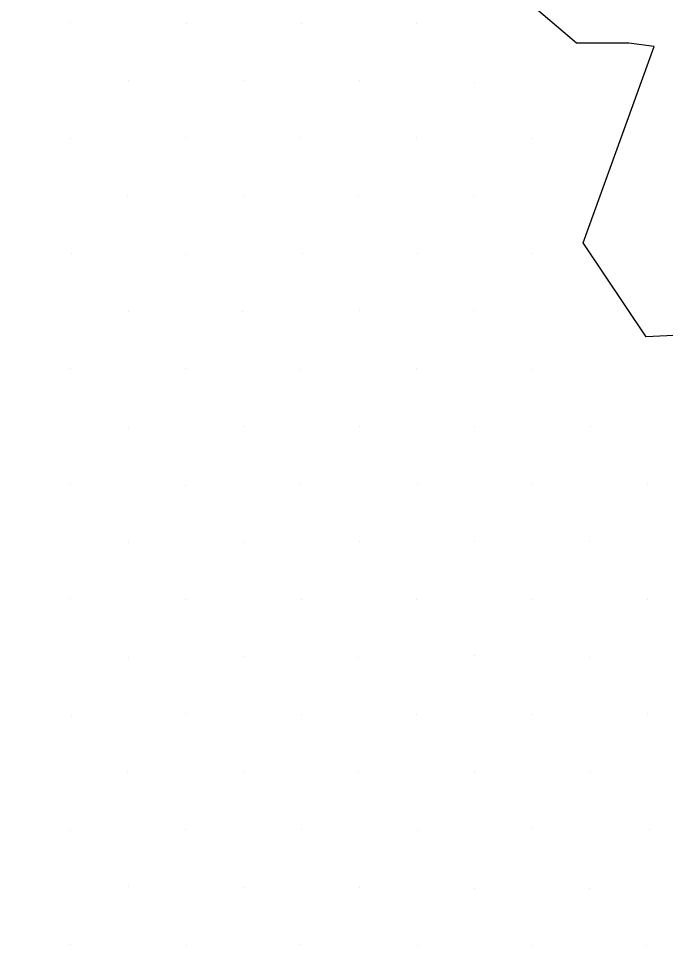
# Model space of a CAD drawing. Extents: x 1602514 to 1609837, y 863887 to 871157.
# Drawn here: x 1606429.4 to 1606548.4, y 865478 to 865648.6 of the extents above; entities that cross this region are included whole.
import ezdxf

# ---------------------------------------------------------------- set-up
doc = ezdxf.new("R2010")
doc.units = 0
doc.layers.add('Survey-Ridge Lines', color=7, linetype='Continuous')
doc.layers.add('Survey-Spot dirt', color=7, linetype='Continuous')

msp = doc.modelspace()

# ---------------------------------------------------------------- linework, layer by layer
at = {"layer": 'Survey-Ridge Lines'}
for points in [[(1606546.33, 865643.47), (1606541.72, 865644.08), (1606532.07, 865644.04), (1606521.05, 865653.53), (1606494.11, 865690.38), (1606458.82, 865726.45), (1606429.43, 865761.76)], [(1606546.33, 865643.47), (1606541.72, 865644.08), (1606532.07, 865644.04), (1606521.05, 865653.53), (1606494.11, 865690.38), (1606458.82, 865726.45), (1606429.43, 865761.76)], [(1606600.05, 865580.53), (1606588.08, 865584.96), (1606582.57, 865595.15), (1606565.06, 865591), (1606544.9, 865590.02), (1606533.31, 865607.33), (1606546.33, 865643.47)], [(1606600.05, 865580.53), (1606588.08, 865584.96), (1606582.57, 865595.15), (1606565.06, 865591), (1606544.9, 865590.02), (1606533.31, 865607.33), (1606546.33, 865643.47)]]:
    msp.add_lwpolyline(points, dxfattribs=at)
at = {"layer": 'Survey-Spot dirt'}
for p, q in [((1606438.9, 865647.82), (1606438.9, 865647.82)), ((1606438.9, 865647.82), (1606438.9, 865647.82)), ((1606460.31, 865647.73), (1606460.31, 865647.73)), ((1606460.31, 865647.73), (1606460.31, 865647.73)), ((1606481.56, 865647.74), (1606481.56, 865647.74)), ((1606481.56, 865647.74), (1606481.56, 865647.74)), ((1606502.65, 865647.72), (1606502.65, 865647.72)), ((1606502.65, 865647.72), (1606502.65, 865647.72)), ((1606449.58, 865637.18), (1606449.58, 865637.18)), ((1606449.58, 865637.18), (1606449.58, 865637.18)), ((1606470.85, 865637.13), (1606470.85, 865637.13)), ((1606470.85, 865637.13), (1606470.85, 865637.13)), ((1606492.09, 865637.14), (1606492.09, 865637.14)), ((1606492.09, 865637.14), (1606492.09, 865637.14)), ((1606513.39, 865636.85), (1606513.39, 865636.85)), ((1606513.39, 865636.85), (1606513.39, 865636.85)), ((1606438.94, 865626.58), (1606438.94, 865626.58)), ((1606438.94, 865626.58), (1606438.94, 865626.58)), ((1606460.2, 865626.64), (1606460.2, 865626.64)), ((1606460.2, 865626.64), (1606460.2, 865626.64)), ((1606481.36, 865626.64), (1606481.36, 865626.64)), ((1606481.36, 865626.64), (1606481.36, 865626.64)), ((1606502.57, 865626.65), (1606502.57, 865626.65)), ((1606502.57, 865626.65), (1606502.57, 865626.65)), ((1606523.87, 865626.54), (1606523.87, 865626.54)), ((1606523.87, 865626.54), (1606523.87, 865626.54)), ((1606449.5, 865616.01), (1606449.5, 865616.01)), ((1606449.5, 865616.01), (1606449.5, 865616.01)), ((1606470.75, 865615.94), (1606470.75, 865615.94)), ((1606470.75, 865615.94), (1606470.75, 865615.94)), ((1606491.96, 865615.96), (1606491.96, 865615.96)), ((1606491.96, 865615.96), (1606491.96, 865615.96)), ((1606513.16, 865616.02), (1606513.16, 865616.02)), ((1606513.16, 865616.02), (1606513.16, 865616.02)), ((1606439.11, 865605.4), (1606439.11, 865605.4)), ((1606439.11, 865605.4), (1606439.11, 865605.4)), ((1606481.58, 865605.33), (1606481.58, 865605.33)), ((1606481.58, 865605.33), (1606481.58, 865605.33)), ((1606502.75, 865605.3), (1606502.75, 865605.3)), ((1606502.75, 865605.3), (1606502.75, 865605.3)), ((1606523.95, 865605.38), (1606523.95, 865605.38)), ((1606523.95, 865605.38), (1606523.95, 865605.38)), ((1606460.21, 865605.26), (1606460.21, 865605.26)), ((1606460.21, 865605.26), (1606460.21, 865605.26)), ((1606449.64, 865594.76), (1606449.64, 865594.76)), ((1606449.64, 865594.76), (1606449.64, 865594.76)), ((1606470.68, 865594.68), (1606470.68, 865594.68)), ((1606470.68, 865594.68), (1606470.68, 865594.68)), ((1606492.1, 865594.78), (1606492.1, 865594.78)), ((1606492.1, 865594.78), (1606492.1, 865594.78)), ((1606513.1, 865594.81), (1606513.1, 865594.81)), ((1606513.1, 865594.81), (1606513.1, 865594.81)), ((1606438.97, 865584.22), (1606438.97, 865584.22)), ((1606438.97, 865584.22), (1606438.97, 865584.22)), ((1606460.15, 865584.19), (1606460.15, 865584.19)), ((1606460.15, 865584.19), (1606460.15, 865584.19)), ((1606481.27, 865584.06), (1606481.27, 865584.06)), ((1606481.27, 865584.06), (1606481.27, 865584.06)), ((1606502.66, 865584.21), (1606502.66, 865584.21)), ((1606502.66, 865584.21), (1606502.66, 865584.21)), ((1606523.97, 865584), (1606523.97, 865584)), ((1606523.97, 865584), (1606523.97, 865584)), ((1606449.6, 865573.38), (1606449.6, 865573.38)), ((1606449.6, 865573.38), (1606449.6, 865573.38)), ((1606470.82, 865573.48), (1606470.82, 865573.48)), ((1606470.82, 865573.48), (1606470.82, 865573.48)), ((1606492.15, 865573.6), (1606492.15, 865573.6)), ((1606492.15, 865573.6), (1606492.15, 865573.6)), ((1606513.38, 865573.49), (1606513.38, 865573.49)), ((1606513.38, 865573.49), (1606513.38, 865573.49)), ((1606534.59, 865573.46), (1606534.59, 865573.46)), ((1606534.59, 865573.46), (1606534.59, 865573.46)), ((1606439.04, 865562.94), (1606439.04, 865562.94)), ((1606439.04, 865562.94), (1606439.04, 865562.94)), ((1606460.19, 865562.68), (1606460.19, 865562.68)), ((1606460.19, 865562.68), (1606460.19, 865562.68)), ((1606481.35, 865562.91), (1606481.35, 865562.91)), ((1606481.35, 865562.91), (1606481.35, 865562.91)), ((1606502.78, 865562.83), (1606502.78, 865562.83)), ((1606502.78, 865562.83), (1606502.78, 865562.83)), ((1606523.8, 865562.94), (1606523.8, 865562.94)), ((1606523.8, 865562.94), (1606523.8, 865562.94)), ((1606545.05, 865562.98), (1606545.05, 865562.98)), ((1606545.05, 865562.98), (1606545.05, 865562.98)), ((1606449.68, 865552.24), (1606449.68, 865552.24)), ((1606449.68, 865552.24), (1606449.68, 865552.24)), ((1606470.76, 865552.24), (1606470.76, 865552.24)), ((1606470.76, 865552.24), (1606470.76, 865552.24)), ((1606492.08, 865552.29), (1606492.08, 865552.29)), ((1606492.08, 865552.29), (1606492.08, 865552.29)), ((1606513.22, 865552.31), (1606513.22, 865552.31)), ((1606513.22, 865552.31), (1606513.22, 865552.31)), ((1606534.43, 865552.28), (1606534.43, 865552.28)), ((1606534.43, 865552.28), (1606534.43, 865552.28)), ((1606438.94, 865541.77), (1606438.94, 865541.77)), ((1606438.94, 865541.77), (1606438.94, 865541.77)), ((1606460.11, 865541.75), (1606460.11, 865541.75)), ((1606460.11, 865541.75), (1606460.11, 865541.75)), ((1606481.42, 865541.67), (1606481.42, 865541.67)), ((1606481.42, 865541.67), (1606481.42, 865541.67)), ((1606502.66, 865541.69), (1606502.66, 865541.69)), ((1606502.66, 865541.69), (1606502.66, 865541.69)), ((1606523.81, 865541.62), (1606523.81, 865541.62)), ((1606523.81, 865541.62), (1606523.81, 865541.62)), ((1606545.18, 865541.69), (1606545.18, 865541.69)), ((1606545.18, 865541.69), (1606545.18, 865541.69)), ((1606449.61, 865531.02), (1606449.61, 865531.02)), ((1606449.61, 865531.02), (1606449.61, 865531.02)), ((1606470.88, 865531.09), (1606470.88, 865531.09)), ((1606470.88, 865531.09), (1606470.88, 865531.09)), ((1606491.96, 865531.02), (1606491.96, 865531.02)), ((1606491.96, 865531.02), (1606491.96, 865531.02)), ((1606513.36, 865531.27), (1606513.36, 865531.27)), ((1606513.36, 865531.27), (1606513.36, 865531.27)), ((1606534.42, 865530.99), (1606534.42, 865530.99)), ((1606534.42, 865530.99), (1606534.42, 865530.99)), ((1606439.1, 865520.38), (1606439.1, 865520.38)), ((1606439.1, 865520.38), (1606439.1, 865520.38)), ((1606460.05, 865520.62), (1606460.05, 865520.62)), ((1606460.05, 865520.62), (1606460.05, 865520.62)), ((1606481.41, 865520.43), (1606481.41, 865520.43)), ((1606481.41, 865520.43), (1606481.41, 865520.43)), ((1606502.65, 865520.42), (1606502.65, 865520.42)), ((1606502.65, 865520.42), (1606502.65, 865520.42)), ((1606523.97, 865520.56), (1606523.97, 865520.56)), ((1606523.97, 865520.56), (1606523.97, 865520.56)), ((1606545.18, 865520.62), (1606545.18, 865520.62)), ((1606545.18, 865520.62), (1606545.18, 865520.62)), ((1606449.5, 865509.84), (1606449.5, 865509.84)), ((1606449.5, 865509.84), (1606449.5, 865509.84)), ((1606470.82, 865509.9), (1606470.82, 865509.9)), ((1606470.82, 865509.9), (1606470.82, 865509.9)), ((1606491.96, 865509.94), (1606491.96, 865509.94)), ((1606491.96, 865509.94), (1606491.96, 865509.94)), ((1606513.25, 865509.78), (1606513.25, 865509.78)), ((1606513.25, 865509.78), (1606513.25, 865509.78)), ((1606534.55, 865509.86), (1606534.55, 865509.86)), ((1606534.55, 865509.86), (1606534.55, 865509.86)), ((1606439.01, 865499.22), (1606439.01, 865499.22)), ((1606439.01, 865499.22), (1606439.01, 865499.22)), ((1606460.1, 865499.34), (1606460.1, 865499.34)), ((1606460.1, 865499.34), (1606460.1, 865499.34)), ((1606481.47, 865499.32), (1606481.47, 865499.32)), ((1606481.47, 865499.32), (1606481.47, 865499.32)), ((1606502.75, 865499.18), (1606502.75, 865499.18)), ((1606502.75, 865499.18), (1606502.75, 865499.18)), ((1606523.79, 865499.46), (1606523.79, 865499.46)), ((1606523.79, 865499.46), (1606523.79, 865499.46)), ((1606545.5, 865499.33), (1606545.5, 865499.33)), ((1606545.5, 865499.33), (1606545.5, 865499.33)), ((1606449.59, 865488.76), (1606449.59, 865488.76)), ((1606449.59, 865488.76), (1606449.59, 865488.76)), ((1606470.96, 865488.61), (1606470.96, 865488.61)), ((1606470.96, 865488.61), (1606470.96, 865488.61)), ((1606492.13, 865488.65), (1606492.13, 865488.65)), ((1606492.13, 865488.65), (1606492.13, 865488.65)), ((1606513.32, 865488.56), (1606513.32, 865488.56)), ((1606513.32, 865488.56), (1606513.32, 865488.56)), ((1606534.53, 865488.46), (1606534.53, 865488.46)), ((1606534.53, 865488.46), (1606534.53, 865488.46)), ((1606438.94, 865478.1), (1606438.94, 865478.1)), ((1606438.94, 865478.1), (1606438.94, 865478.1)), ((1606460.28, 865477.99), (1606460.28, 865477.99)), ((1606460.28, 865477.99), (1606460.28, 865477.99)), ((1606481.38, 865478.18), (1606481.38, 865478.18)), ((1606481.38, 865478.18), (1606481.38, 865478.18)), ((1606502.76, 865478), (1606502.76, 865478)), ((1606502.76, 865478), (1606502.76, 865478)), ((1606523.74, 865478.05), (1606523.74, 865478.05)), ((1606523.74, 865478.05), (1606523.74, 865478.05)), ((1606544.99, 865478.06), (1606544.99, 865478.06)), ((1606544.99, 865478.06), (1606544.99, 865478.06))]:
    msp.add_line(p, q, dxfattribs=at)

doc.saveas('drawing.dxf')
